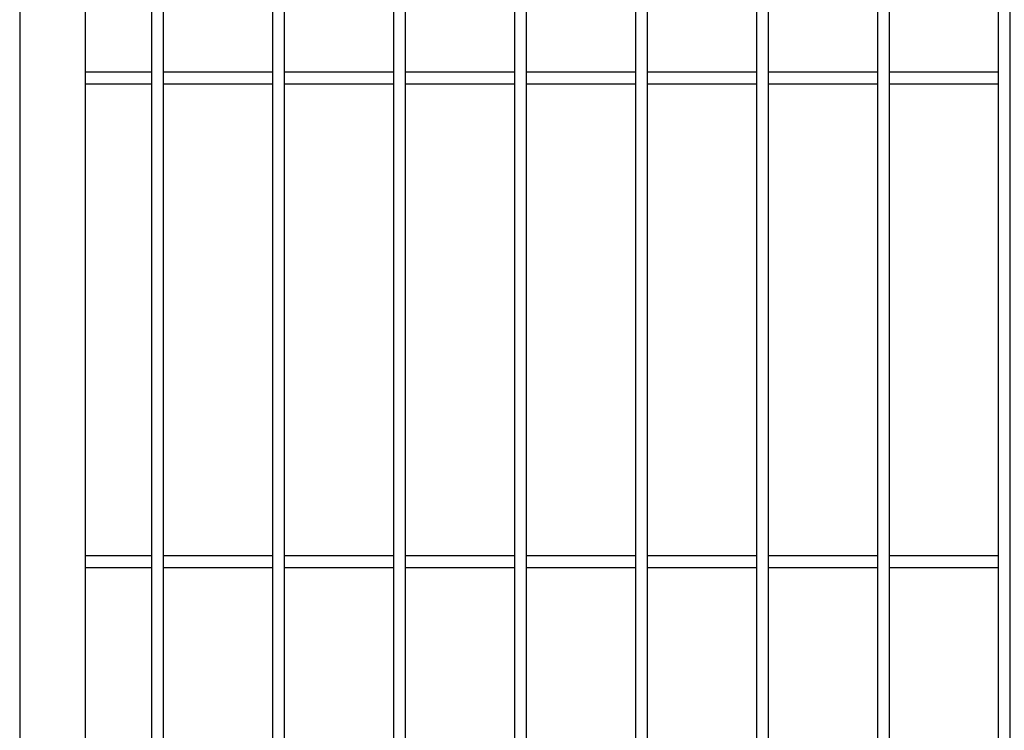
# Model space of a CAD drawing. Header units: inches. Extents: x 43593 to 117387, y -66787 to -26237.
# Tile 276 of 340: x 51008 to 51089, y -27719 to -27660. Entities that reach past the tile are written whole.
import ezdxf

# ---------------------------------------------------------------- set-up
doc = ezdxf.new("R2010")
doc.units = ezdxf.units.IN
doc.header["$MEASUREMENT"] = 0
doc.layers.add('AW OGRODZENIA', color=253, linetype='Continuous')

msp = doc.modelspace()

# ---------------------------------------------------------------- linework, layer by layer
at = {"layer": 'AW OGRODZENIA'}
for p, q in [((51013.276, -27664.469), (51018.784, -27664.469)), ((51013.276, -27664.469), (51018.784, -27664.469)), ((51013.276, -27664.469), (51018.784, -27664.469)), ((51013.276, -27664.469), (51018.784, -27664.469)), ((51013.276, -27664.469), (51018.784, -27664.469)), ((51013.276, -27664.469), (51018.784, -27664.469)), ((51013.276, -27664.469), (51018.784, -27664.469)), ((51013.276, -27664.469), (51018.784, -27664.469)), ((51013.276, -27664.469), (51018.784, -27664.469)), ((51013.276, -27664.469), (51018.784, -27664.469)), ((51013.276, -27664.469), (51018.784, -27664.469)), ((51013.276, -27664.469), (51018.784, -27664.469)), ((51013.276, -27664.469), (51018.784, -27664.469)), ((51013.276, -27664.469), (51018.784, -27664.469)), ((51013.276, -27664.469), (51018.784, -27664.469)), ((51013.276, -27664.469), (51018.784, -27664.469)), ((51013.276, -27664.469), (51018.784, -27664.469)), ((51013.276, -27664.469), (51018.784, -27664.469)), ((51013.276, -27664.469), (51018.784, -27664.469)), ((51013.276, -27664.469), (51018.784, -27664.469)), ((51013.276, -27664.469), (51018.784, -27664.469)), ((51013.276, -27664.469), (51018.784, -27664.469)), ((51013.276, -27664.469), (51018.784, -27664.469)), ((51013.276, -27664.469), (51018.784, -27664.469)), ((51013.276, -27664.469), (51018.784, -27664.469)), ((51019.776, -27664.469), (51028.784, -27664.469)), ((51019.776, -27664.469), (51028.784, -27664.469)), ((51019.776, -27664.469), (51028.784, -27664.469)), ((51019.776, -27664.469), (51028.784, -27664.469)), ((51019.776, -27664.469), (51028.784, -27664.469)), ((51019.776, -27664.469), (51028.784, -27664.469)), ((51019.776, -27664.469), (51028.784, -27664.469)), ((51019.776, -27664.469), (51028.784, -27664.469)), ((51019.776, -27664.469), (51028.784, -27664.469)), ((51019.776, -27664.469), (51028.784, -27664.469)), ((51019.776, -27664.469), (51028.784, -27664.469)), ((51019.776, -27664.469), (51028.784, -27664.469)), ((51019.776, -27664.469), (51028.784, -27664.469)), ((51019.776, -27664.469), (51028.784, -27664.469)), ((51019.776, -27664.469), (51028.784, -27664.469)), ((51019.776, -27664.469), (51028.784, -27664.469)), ((51019.776, -27664.469), (51028.784, -27664.469)), ((51019.776, -27664.469), (51028.784, -27664.469)), ((51019.776, -27664.469), (51028.784, -27664.469)), ((51019.776, -27664.469), (51028.784, -27664.469)), ((51019.776, -27664.469), (51028.784, -27664.469)), ((51019.776, -27664.469), (51028.784, -27664.469)), ((51019.776, -27664.469), (51028.784, -27664.469)), ((51019.776, -27664.469), (51028.784, -27664.469)), ((51019.776, -27664.469), (51028.784, -27664.469)), ((51029.776, -27664.469), (51038.784, -27664.469)), ((51029.776, -27664.469), (51038.784, -27664.469)), ((51029.776, -27664.469), (51038.784, -27664.469)), ((51029.776, -27664.469), (51038.784, -27664.469)), ((51029.776, -27664.469), (51038.784, -27664.469)), ((51029.776, -27664.469), (51038.784, -27664.469)), ((51029.776, -27664.469), (51038.784, -27664.469)), ((51029.776, -27664.469), (51038.784, -27664.469)), ((51029.776, -27664.469), (51038.784, -27664.469)), ((51029.776, -27664.469), (51038.784, -27664.469)), ((51029.776, -27664.469), (51038.784, -27664.469)), ((51029.776, -27664.469), (51038.784, -27664.469)), ((51029.776, -27664.469), (51038.784, -27664.469)), ((51029.776, -27664.469), (51038.784, -27664.469)), ((51029.776, -27664.469), (51038.784, -27664.469)), ((51029.776, -27664.469), (51038.784, -27664.469)), ((51029.776, -27664.469), (51038.784, -27664.469)), ((51029.776, -27664.469), (51038.784, -27664.469)), ((51029.776, -27664.469), (51038.784, -27664.469)), ((51029.776, -27664.469), (51038.784, -27664.469)), ((51029.776, -27664.469), (51038.784, -27664.469)), ((51029.776, -27664.469), (51038.784, -27664.469)), ((51029.776, -27664.469), (51038.784, -27664.469)), ((51029.776, -27664.469), (51038.784, -27664.469)), ((51029.776, -27664.469), (51038.784, -27664.469)), ((51039.776, -27664.469), (51048.784, -27664.469)), ((51039.776, -27664.469), (51048.784, -27664.469)), ((51039.776, -27664.469), (51048.784, -27664.469)), ((51039.776, -27664.469), (51048.784, -27664.469)), ((51039.776, -27664.469), (51048.784, -27664.469)), ((51039.776, -27664.469), (51048.784, -27664.469)), ((51039.776, -27664.469), (51048.784, -27664.469)), ((51039.776, -27664.469), (51048.784, -27664.469)), ((51039.776, -27664.469), (51048.784, -27664.469)), ((51039.776, -27664.469), (51048.784, -27664.469)), ((51039.776, -27664.469), (51048.784, -27664.469)), ((51039.776, -27664.469), (51048.784, -27664.469)), ((51039.776, -27664.469), (51048.784, -27664.469)), ((51039.776, -27664.469), (51048.784, -27664.469)), ((51039.776, -27664.469), (51048.784, -27664.469)), ((51039.776, -27664.469), (51048.784, -27664.469)), ((51039.776, -27664.469), (51048.784, -27664.469)), ((51039.776, -27664.469), (51048.784, -27664.469)), ((51039.776, -27664.469), (51048.784, -27664.469)), ((51039.776, -27664.469), (51048.784, -27664.469)), ((51039.776, -27664.469), (51048.784, -27664.469)), ((51039.776, -27664.469), (51048.784, -27664.469)), ((51039.776, -27664.469), (51048.784, -27664.469)), ((51039.776, -27664.469), (51048.784, -27664.469)), ((51039.776, -27664.469), (51048.784, -27664.469)), ((51049.776, -27664.469), (51058.784, -27664.469)), ((51049.776, -27664.469), (51058.784, -27664.469)), ((51049.776, -27664.469), (51058.784, -27664.469)), ((51049.776, -27664.469), (51058.784, -27664.469)), ((51049.776, -27664.469), (51058.784, -27664.469)), ((51049.776, -27664.469), (51058.784, -27664.469)), ((51049.776, -27664.469), (51058.784, -27664.469)), ((51049.776, -27664.469), (51058.784, -27664.469)), ((51049.776, -27664.469), (51058.784, -27664.469)), ((51049.776, -27664.469), (51058.784, -27664.469)), ((51049.776, -27664.469), (51058.784, -27664.469)), ((51049.776, -27664.469), (51058.784, -27664.469)), ((51049.776, -27664.469), (51058.784, -27664.469)), ((51049.776, -27664.469), (51058.784, -27664.469)), ((51049.776, -27664.469), (51058.784, -27664.469)), ((51049.776, -27664.469), (51058.784, -27664.469)), ((51049.776, -27664.469), (51058.784, -27664.469)), ((51049.776, -27664.469), (51058.784, -27664.469)), ((51049.776, -27664.469), (51058.784, -27664.469)), ((51049.776, -27664.469), (51058.784, -27664.469)), ((51049.776, -27664.469), (51058.784, -27664.469)), ((51049.776, -27664.469), (51058.784, -27664.469)), ((51049.776, -27664.469), (51058.784, -27664.469)), ((51049.776, -27664.469), (51058.784, -27664.469)), ((51049.776, -27664.469), (51058.784, -27664.469)), ((51059.776, -27664.469), (51068.784, -27664.469)), ((51059.776, -27664.469), (51068.784, -27664.469)), ((51059.776, -27664.469), (51068.784, -27664.469)), ((51059.776, -27664.469), (51068.784, -27664.469)), ((51059.776, -27664.469), (51068.784, -27664.469)), ((51059.776, -27664.469), (51068.784, -27664.469)), ((51059.776, -27664.469), (51068.784, -27664.469)), ((51059.776, -27664.469), (51068.784, -27664.469)), ((51059.776, -27664.469), (51068.784, -27664.469)), ((51059.776, -27664.469), (51068.784, -27664.469)), ((51059.776, -27664.469), (51068.784, -27664.469)), ((51059.776, -27664.469), (51068.784, -27664.469)), ((51059.776, -27664.469), (51068.784, -27664.469)), ((51059.776, -27664.469), (51068.784, -27664.469)), ((51059.776, -27664.469), (51068.784, -27664.469)), ((51059.776, -27664.469), (51068.784, -27664.469)), ((51059.776, -27664.469), (51068.784, -27664.469)), ((51059.776, -27664.469), (51068.784, -27664.469)), ((51059.776, -27664.469), (51068.784, -27664.469)), ((51059.776, -27664.469), (51068.784, -27664.469)), ((51059.776, -27664.469), (51068.784, -27664.469)), ((51059.776, -27664.469), (51068.784, -27664.469)), ((51059.776, -27664.469), (51068.784, -27664.469)), ((51059.776, -27664.469), (51068.784, -27664.469)), ((51059.776, -27664.469), (51068.784, -27664.469)), ((51069.776, -27664.469), (51078.784, -27664.469)), ((51069.776, -27664.469), (51078.784, -27664.469)), ((51069.776, -27664.469), (51078.784, -27664.469)), ((51069.776, -27664.469), (51078.784, -27664.469)), ((51069.776, -27664.469), (51078.784, -27664.469)), ((51069.776, -27664.469), (51078.784, -27664.469)), ((51069.776, -27664.469), (51078.784, -27664.469)), ((51069.776, -27664.469), (51078.784, -27664.469)), ((51069.776, -27664.469), (51078.784, -27664.469)), ((51069.776, -27664.469), (51078.784, -27664.469)), ((51069.776, -27664.469), (51078.784, -27664.469)), ((51069.776, -27664.469), (51078.784, -27664.469)), ((51069.776, -27664.469), (51078.784, -27664.469)), ((51069.776, -27664.469), (51078.784, -27664.469)), ((51069.776, -27664.469), (51078.784, -27664.469)), ((51069.776, -27664.469), (51078.784, -27664.469)), ((51069.776, -27664.469), (51078.784, -27664.469)), ((51069.776, -27664.469), (51078.784, -27664.469)), ((51069.776, -27664.469), (51078.784, -27664.469)), ((51069.776, -27664.469), (51078.784, -27664.469)), ((51069.776, -27664.469), (51078.784, -27664.469)), ((51069.776, -27664.469), (51078.784, -27664.469)), ((51069.776, -27664.469), (51078.784, -27664.469)), ((51069.776, -27664.469), (51078.784, -27664.469)), ((51069.776, -27664.469), (51078.784, -27664.469)), ((51079.776, -27664.469), (51088.784, -27664.469)), ((51079.776, -27664.469), (51088.784, -27664.469)), ((51079.776, -27664.469), (51088.784, -27664.469)), ((51079.776, -27664.469), (51088.784, -27664.469)), ((51079.776, -27664.469), (51088.784, -27664.469)), ((51079.776, -27664.469), (51088.784, -27664.469)), ((51079.776, -27664.469), (51088.784, -27664.469)), ((51079.776, -27664.469), (51088.784, -27664.469)), ((51079.776, -27664.469), (51088.784, -27664.469)), ((51079.776, -27664.469), (51088.784, -27664.469)), ((51079.776, -27664.469), (51088.784, -27664.469)), ((51079.776, -27664.469), (51088.784, -27664.469)), ((51079.776, -27664.469), (51088.784, -27664.469)), ((51079.776, -27664.469), (51088.784, -27664.469)), ((51079.776, -27664.469), (51088.784, -27664.469)), ((51079.776, -27664.469), (51088.784, -27664.469)), ((51079.776, -27664.469), (51088.784, -27664.469)), ((51079.776, -27664.469), (51088.784, -27664.469)), ((51079.776, -27664.469), (51088.784, -27664.469)), ((51079.776, -27664.469), (51088.784, -27664.469)), ((51079.776, -27664.469), (51088.784, -27664.469)), ((51079.776, -27664.469), (51088.784, -27664.469)), ((51079.776, -27664.469), (51088.784, -27664.469)), ((51079.776, -27664.469), (51088.784, -27664.469)), ((51079.776, -27664.469), (51088.784, -27664.469)), ((51013.276, -27665.469), (51018.784, -27665.469)), ((51013.276, -27665.469), (51018.784, -27665.469)), ((51013.276, -27665.469), (51018.784, -27665.469)), ((51013.276, -27665.469), (51018.784, -27665.469)), ((51013.276, -27665.469), (51018.784, -27665.469)), ((51019.776, -27665.469), (51028.784, -27665.469)), ((51019.776, -27665.469), (51028.784, -27665.469)), ((51019.776, -27665.469), (51028.784, -27665.469)), ((51019.776, -27665.469), (51028.784, -27665.469)), ((51019.776, -27665.469), (51028.784, -27665.469)), ((51019.776, -27665.469), (51028.784, -27665.469)), ((51019.776, -27665.469), (51028.784, -27665.469)), ((51019.776, -27665.469), (51028.784, -27665.469)), ((51019.776, -27665.469), (51028.784, -27665.469)), ((51019.776, -27665.469), (51028.784, -27665.469)), ((51019.776, -27665.469), (51028.784, -27665.469)), ((51019.776, -27665.469), (51028.784, -27665.469)), ((51019.776, -27665.469), (51028.784, -27665.469)), ((51019.776, -27665.469), (51028.784, -27665.469)), ((51019.776, -27665.469), (51028.784, -27665.469)), ((51019.776, -27665.469), (51028.784, -27665.469)), ((51019.776, -27665.469), (51028.784, -27665.469)), ((51019.776, -27665.469), (51028.784, -27665.469)), ((51019.776, -27665.469), (51028.784, -27665.469)), ((51019.776, -27665.469), (51028.784, -27665.469)), ((51019.776, -27665.469), (51028.784, -27665.469)), ((51019.776, -27665.469), (51028.784, -27665.469)), ((51019.776, -27665.469), (51028.784, -27665.469)), ((51019.776, -27665.469), (51028.784, -27665.469)), ((51019.776, -27665.469), (51028.784, -27665.469)), ((51029.776, -27665.469), (51038.784, -27665.469)), ((51029.776, -27665.469), (51038.784, -27665.469)), ((51029.776, -27665.469), (51038.784, -27665.469)), ((51029.776, -27665.469), (51038.784, -27665.469)), ((51029.776, -27665.469), (51038.784, -27665.469)), ((51029.776, -27665.469), (51038.784, -27665.469)), ((51029.776, -27665.469), (51038.784, -27665.469)), ((51029.776, -27665.469), (51038.784, -27665.469)), ((51029.776, -27665.469), (51038.784, -27665.469)), ((51029.776, -27665.469), (51038.784, -27665.469)), ((51029.776, -27665.469), (51038.784, -27665.469)), ((51029.776, -27665.469), (51038.784, -27665.469)), ((51029.776, -27665.469), (51038.784, -27665.469)), ((51029.776, -27665.469), (51038.784, -27665.469)), ((51029.776, -27665.469), (51038.784, -27665.469)), ((51029.776, -27665.469), (51038.784, -27665.469)), ((51029.776, -27665.469), (51038.784, -27665.469)), ((51029.776, -27665.469), (51038.784, -27665.469)), ((51029.776, -27665.469), (51038.784, -27665.469)), ((51029.776, -27665.469), (51038.784, -27665.469)), ((51029.776, -27665.469), (51038.784, -27665.469)), ((51029.776, -27665.469), (51038.784, -27665.469)), ((51029.776, -27665.469), (51038.784, -27665.469)), ((51029.776, -27665.469), (51038.784, -27665.469)), ((51029.776, -27665.469), (51038.784, -27665.469)), ((51039.776, -27665.469), (51048.784, -27665.469)), ((51039.776, -27665.469), (51048.784, -27665.469)), ((51039.776, -27665.469), (51048.784, -27665.469)), ((51039.776, -27665.469), (51048.784, -27665.469)), ((51039.776, -27665.469), (51048.784, -27665.469)), ((51039.776, -27665.469), (51048.784, -27665.469)), ((51039.776, -27665.469), (51048.784, -27665.469)), ((51039.776, -27665.469), (51048.784, -27665.469)), ((51039.776, -27665.469), (51048.784, -27665.469)), ((51039.776, -27665.469), (51048.784, -27665.469)), ((51039.776, -27665.469), (51048.784, -27665.469)), ((51039.776, -27665.469), (51048.784, -27665.469)), ((51039.776, -27665.469), (51048.784, -27665.469)), ((51039.776, -27665.469), (51048.784, -27665.469)), ((51039.776, -27665.469), (51048.784, -27665.469)), ((51039.776, -27665.469), (51048.784, -27665.469)), ((51039.776, -27665.469), (51048.784, -27665.469)), ((51039.776, -27665.469), (51048.784, -27665.469)), ((51039.776, -27665.469), (51048.784, -27665.469)), ((51039.776, -27665.469), (51048.784, -27665.469)), ((51039.776, -27665.469), (51048.784, -27665.469)), ((51039.776, -27665.469), (51048.784, -27665.469)), ((51039.776, -27665.469), (51048.784, -27665.469)), ((51039.776, -27665.469), (51048.784, -27665.469)), ((51039.776, -27665.469), (51048.784, -27665.469)), ((51049.776, -27665.469), (51058.784, -27665.469)), ((51049.776, -27665.469), (51058.784, -27665.469)), ((51049.776, -27665.469), (51058.784, -27665.469)), ((51049.776, -27665.469), (51058.784, -27665.469)), ((51049.776, -27665.469), (51058.784, -27665.469)), ((51049.776, -27665.469), (51058.784, -27665.469)), ((51049.776, -27665.469), (51058.784, -27665.469)), ((51049.776, -27665.469), (51058.784, -27665.469)), ((51049.776, -27665.469), (51058.784, -27665.469)), ((51049.776, -27665.469), (51058.784, -27665.469)), ((51049.776, -27665.469), (51058.784, -27665.469)), ((51049.776, -27665.469), (51058.784, -27665.469)), ((51049.776, -27665.469), (51058.784, -27665.469)), ((51049.776, -27665.469), (51058.784, -27665.469)), ((51049.776, -27665.469), (51058.784, -27665.469)), ((51049.776, -27665.469), (51058.784, -27665.469)), ((51049.776, -27665.469), (51058.784, -27665.469)), ((51049.776, -27665.469), (51058.784, -27665.469)), ((51049.776, -27665.469), (51058.784, -27665.469)), ((51049.776, -27665.469), (51058.784, -27665.469)), ((51049.776, -27665.469), (51058.784, -27665.469)), ((51049.776, -27665.469), (51058.784, -27665.469)), ((51049.776, -27665.469), (51058.784, -27665.469)), ((51049.776, -27665.469), (51058.784, -27665.469)), ((51049.776, -27665.469), (51058.784, -27665.469)), ((51059.776, -27665.469), (51068.784, -27665.469)), ((51059.776, -27665.469), (51068.784, -27665.469)), ((51059.776, -27665.469), (51068.784, -27665.469)), ((51059.776, -27665.469), (51068.784, -27665.469)), ((51059.776, -27665.469), (51068.784, -27665.469)), ((51059.776, -27665.469), (51068.784, -27665.469)), ((51059.776, -27665.469), (51068.784, -27665.469)), ((51059.776, -27665.469), (51068.784, -27665.469)), ((51059.776, -27665.469), (51068.784, -27665.469)), ((51059.776, -27665.469), (51068.784, -27665.469)), ((51059.776, -27665.469), (51068.784, -27665.469)), ((51059.776, -27665.469), (51068.784, -27665.469)), ((51059.776, -27665.469), (51068.784, -27665.469)), ((51059.776, -27665.469), (51068.784, -27665.469)), ((51059.776, -27665.469), (51068.784, -27665.469)), ((51059.776, -27665.469), (51068.784, -27665.469)), ((51059.776, -27665.469), (51068.784, -27665.469)), ((51059.776, -27665.469), (51068.784, -27665.469)), ((51059.776, -27665.469), (51068.784, -27665.469)), ((51059.776, -27665.469), (51068.784, -27665.469)), ((51059.776, -27665.469), (51068.784, -27665.469)), ((51059.776, -27665.469), (51068.784, -27665.469)), ((51059.776, -27665.469), (51068.784, -27665.469)), ((51059.776, -27665.469), (51068.784, -27665.469)), ((51059.776, -27665.469), (51068.784, -27665.469)), ((51069.776, -27665.469), (51078.784, -27665.469)), ((51069.776, -27665.469), (51078.784, -27665.469)), ((51069.776, -27665.469), (51078.784, -27665.469)), ((51069.776, -27665.469), (51078.784, -27665.469)), ((51069.776, -27665.469), (51078.784, -27665.469)), ((51069.776, -27665.469), (51078.784, -27665.469)), ((51069.776, -27665.469), (51078.784, -27665.469)), ((51069.776, -27665.469), (51078.784, -27665.469)), ((51069.776, -27665.469), (51078.784, -27665.469)), ((51069.776, -27665.469), (51078.784, -27665.469)), ((51069.776, -27665.469), (51078.784, -27665.469)), ((51069.776, -27665.469), (51078.784, -27665.469)), ((51069.776, -27665.469), (51078.784, -27665.469)), ((51069.776, -27665.469), (51078.784, -27665.469)), ((51069.776, -27665.469), (51078.784, -27665.469)), ((51069.776, -27665.469), (51078.784, -27665.469)), ((51069.776, -27665.469), (51078.784, -27665.469)), ((51069.776, -27665.469), (51078.784, -27665.469)), ((51069.776, -27665.469), (51078.784, -27665.469)), ((51069.776, -27665.469), (51078.784, -27665.469)), ((51069.776, -27665.469), (51078.784, -27665.469)), ((51069.776, -27665.469), (51078.784, -27665.469)), ((51069.776, -27665.469), (51078.784, -27665.469)), ((51069.776, -27665.469), (51078.784, -27665.469)), ((51069.776, -27665.469), (51078.784, -27665.469)), ((51079.776, -27665.469), (51088.784, -27665.469)), ((51079.776, -27665.469), (51088.784, -27665.469)), ((51079.776, -27665.469), (51088.784, -27665.469)), ((51079.776, -27665.469), (51088.784, -27665.469)), ((51079.776, -27665.469), (51088.784, -27665.469)), ((51079.776, -27665.469), (51088.784, -27665.469)), ((51079.776, -27665.469), (51088.784, -27665.469)), ((51079.776, -27665.469), (51088.784, -27665.469)), ((51079.776, -27665.469), (51088.784, -27665.469)), ((51079.776, -27665.469), (51088.784, -27665.469)), ((51079.776, -27665.469), (51088.784, -27665.469)), ((51079.776, -27665.469), (51088.784, -27665.469)), ((51079.776, -27665.469), (51088.784, -27665.469)), ((51079.776, -27665.469), (51088.784, -27665.469)), ((51079.776, -27665.469), (51088.784, -27665.469)), ((51079.776, -27665.469), (51088.784, -27665.469)), ((51079.776, -27665.469), (51088.784, -27665.469)), ((51079.776, -27665.469), (51088.784, -27665.469)), ((51079.776, -27665.469), (51088.784, -27665.469)), ((51079.776, -27665.469), (51088.784, -27665.469)), ((51079.776, -27665.469), (51088.784, -27665.469)), ((51079.776, -27665.469), (51088.784, -27665.469)), ((51079.776, -27665.469), (51088.784, -27665.469)), ((51079.776, -27665.469), (51088.784, -27665.469)), ((51079.776, -27665.469), (51088.784, -27665.469)), ((51013.276, -27704.469), (51018.784, -27704.469)), ((51013.276, -27704.469), (51018.784, -27704.469)), ((51013.276, -27704.469), (51018.784, -27704.469)), ((51013.276, -27704.469), (51018.784, -27704.469)), ((51013.276, -27704.469), (51018.784, -27704.469)), ((51013.276, -27704.469), (51018.784, -27704.469)), ((51013.276, -27704.469), (51018.784, -27704.469)), ((51013.276, -27704.469), (51018.784, -27704.469)), ((51013.276, -27704.469), (51018.784, -27704.469)), ((51013.276, -27704.469), (51018.784, -27704.469)), ((51013.276, -27704.469), (51018.784, -27704.469)), ((51013.276, -27704.469), (51018.784, -27704.469)), ((51013.276, -27704.469), (51018.784, -27704.469)), ((51013.276, -27704.469), (51018.784, -27704.469)), ((51013.276, -27704.469), (51018.784, -27704.469)), ((51013.276, -27704.469), (51018.784, -27704.469)), ((51013.276, -27704.469), (51018.784, -27704.469)), ((51013.276, -27704.469), (51018.784, -27704.469)), ((51013.276, -27704.469), (51018.784, -27704.469)), ((51013.276, -27704.469), (51018.784, -27704.469)), ((51013.276, -27704.469), (51018.784, -27704.469)), ((51013.276, -27704.469), (51018.784, -27704.469)), ((51013.276, -27704.469), (51018.784, -27704.469)), ((51013.276, -27704.469), (51018.784, -27704.469)), ((51013.276, -27704.469), (51018.784, -27704.469)), ((51019.776, -27704.469), (51028.784, -27704.469)), ((51019.776, -27704.469), (51028.784, -27704.469)), ((51019.776, -27704.469), (51028.784, -27704.469)), ((51019.776, -27704.469), (51028.784, -27704.469)), ((51019.776, -27704.469), (51028.784, -27704.469)), ((51019.776, -27704.469), (51028.784, -27704.469)), ((51019.776, -27704.469), (51028.784, -27704.469)), ((51019.776, -27704.469), (51028.784, -27704.469)), ((51019.776, -27704.469), (51028.784, -27704.469)), ((51019.776, -27704.469), (51028.784, -27704.469)), ((51019.776, -27704.469), (51028.784, -27704.469)), ((51019.776, -27704.469), (51028.784, -27704.469)), ((51019.776, -27704.469), (51028.784, -27704.469)), ((51019.776, -27704.469), (51028.784, -27704.469)), ((51019.776, -27704.469), (51028.784, -27704.469)), ((51019.776, -27704.469), (51028.784, -27704.469)), ((51019.776, -27704.469), (51028.784, -27704.469)), ((51019.776, -27704.469), (51028.784, -27704.469)), ((51019.776, -27704.469), (51028.784, -27704.469)), ((51019.776, -27704.469), (51028.784, -27704.469)), ((51019.776, -27704.469), (51028.784, -27704.469)), ((51019.776, -27704.469), (51028.784, -27704.469)), ((51019.776, -27704.469), (51028.784, -27704.469)), ((51019.776, -27704.469), (51028.784, -27704.469)), ((51019.776, -27704.469), (51028.784, -27704.469)), ((51029.776, -27704.469), (51038.784, -27704.469)), ((51029.776, -27704.469), (51038.784, -27704.469)), ((51029.776, -27704.469), (51038.784, -27704.469)), ((51029.776, -27704.469), (51038.784, -27704.469)), ((51029.776, -27704.469), (51038.784, -27704.469)), ((51029.776, -27704.469), (51038.784, -27704.469)), ((51029.776, -27704.469), (51038.784, -27704.469)), ((51029.776, -27704.469), (51038.784, -27704.469)), ((51029.776, -27704.469), (51038.784, -27704.469)), ((51029.776, -27704.469), (51038.784, -27704.469)), ((51029.776, -27704.469), (51038.784, -27704.469)), ((51029.776, -27704.469), (51038.784, -27704.469)), ((51029.776, -27704.469), (51038.784, -27704.469)), ((51029.776, -27704.469), (51038.784, -27704.469)), ((51029.776, -27704.469), (51038.784, -27704.469)), ((51029.776, -27704.469), (51038.784, -27704.469)), ((51029.776, -27704.469), (51038.784, -27704.469)), ((51029.776, -27704.469), (51038.784, -27704.469)), ((51029.776, -27704.469), (51038.784, -27704.469)), ((51029.776, -27704.469), (51038.784, -27704.469)), ((51029.776, -27704.469), (51038.784, -27704.469)), ((51029.776, -27704.469), (51038.784, -27704.469)), ((51029.776, -27704.469), (51038.784, -27704.469)), ((51029.776, -27704.469), (51038.784, -27704.469)), ((51029.776, -27704.469), (51038.784, -27704.469)), ((51039.776, -27704.469), (51048.784, -27704.469)), ((51039.776, -27704.469), (51048.784, -27704.469)), ((51039.776, -27704.469), (51048.784, -27704.469)), ((51039.776, -27704.469), (51048.784, -27704.469)), ((51039.776, -27704.469), (51048.784, -27704.469)), ((51039.776, -27704.469), (51048.784, -27704.469)), ((51039.776, -27704.469), (51048.784, -27704.469)), ((51039.776, -27704.469), (51048.784, -27704.469)), ((51039.776, -27704.469), (51048.784, -27704.469)), ((51039.776, -27704.469), (51048.784, -27704.469)), ((51039.776, -27704.469), (51048.784, -27704.469)), ((51039.776, -27704.469), (51048.784, -27704.469)), ((51039.776, -27704.469), (51048.784, -27704.469)), ((51039.776, -27704.469), (51048.784, -27704.469)), ((51039.776, -27704.469), (51048.784, -27704.469)), ((51039.776, -27704.469), (51048.784, -27704.469)), ((51039.776, -27704.469), (51048.784, -27704.469)), ((51039.776, -27704.469), (51048.784, -27704.469)), ((51039.776, -27704.469), (51048.784, -27704.469)), ((51039.776, -27704.469), (51048.784, -27704.469)), ((51039.776, -27704.469), (51048.784, -27704.469)), ((51039.776, -27704.469), (51048.784, -27704.469)), ((51039.776, -27704.469), (51048.784, -27704.469)), ((51039.776, -27704.469), (51048.784, -27704.469)), ((51039.776, -27704.469), (51048.784, -27704.469)), ((51049.776, -27704.469), (51058.784, -27704.469)), ((51049.776, -27704.469), (51058.784, -27704.469)), ((51049.776, -27704.469), (51058.784, -27704.469)), ((51049.776, -27704.469), (51058.784, -27704.469)), ((51049.776, -27704.469), (51058.784, -27704.469)), ((51049.776, -27704.469), (51058.784, -27704.469)), ((51049.776, -27704.469), (51058.784, -27704.469)), ((51049.776, -27704.469), (51058.784, -27704.469)), ((51049.776, -27704.469), (51058.784, -27704.469)), ((51049.776, -27704.469), (51058.784, -27704.469)), ((51049.776, -27704.469), (51058.784, -27704.469)), ((51049.776, -27704.469), (51058.784, -27704.469)), ((51049.776, -27704.469), (51058.784, -27704.469)), ((51049.776, -27704.469), (51058.784, -27704.469)), ((51049.776, -27704.469), (51058.784, -27704.469)), ((51049.776, -27704.469), (51058.784, -27704.469)), ((51049.776, -27704.469), (51058.784, -27704.469)), ((51049.776, -27704.469), (51058.784, -27704.469)), ((51049.776, -27704.469), (51058.784, -27704.469)), ((51049.776, -27704.469), (51058.784, -27704.469)), ((51049.776, -27704.469), (51058.784, -27704.469)), ((51049.776, -27704.469), (51058.784, -27704.469)), ((51049.776, -27704.469), (51058.784, -27704.469)), ((51049.776, -27704.469), (51058.784, -27704.469)), ((51049.776, -27704.469), (51058.784, -27704.469)), ((51059.776, -27704.469), (51068.784, -27704.469)), ((51059.776, -27704.469), (51068.784, -27704.469)), ((51059.776, -27704.469), (51068.784, -27704.469)), ((51059.776, -27704.469), (51068.784, -27704.469)), ((51059.776, -27704.469), (51068.784, -27704.469)), ((51059.776, -27704.469), (51068.784, -27704.469)), ((51059.776, -27704.469), (51068.784, -27704.469)), ((51059.776, -27704.469), (51068.784, -27704.469)), ((51059.776, -27704.469), (51068.784, -27704.469)), ((51059.776, -27704.469), (51068.784, -27704.469)), ((51059.776, -27704.469), (51068.784, -27704.469)), ((51059.776, -27704.469), (51068.784, -27704.469)), ((51059.776, -27704.469), (51068.784, -27704.469)), ((51059.776, -27704.469), (51068.784, -27704.469)), ((51059.776, -27704.469), (51068.784, -27704.469)), ((51059.776, -27704.469), (51068.784, -27704.469)), ((51059.776, -27704.469), (51068.784, -27704.469)), ((51059.776, -27704.469), (51068.784, -27704.469)), ((51059.776, -27704.469), (51068.784, -27704.469)), ((51059.776, -27704.469), (51068.784, -27704.469)), ((51059.776, -27704.469), (51068.784, -27704.469)), ((51059.776, -27704.469), (51068.784, -27704.469)), ((51059.776, -27704.469), (51068.784, -27704.469)), ((51059.776, -27704.469), (51068.784, -27704.469)), ((51059.776, -27704.469), (51068.784, -27704.469)), ((51069.776, -27704.469), (51078.784, -27704.469)), ((51069.776, -27704.469), (51078.784, -27704.469)), ((51069.776, -27704.469), (51078.784, -27704.469)), ((51069.776, -27704.469), (51078.784, -27704.469)), ((51069.776, -27704.469), (51078.784, -27704.469)), ((51069.776, -27704.469), (51078.784, -27704.469)), ((51069.776, -27704.469), (51078.784, -27704.469)), ((51069.776, -27704.469), (51078.784, -27704.469)), ((51069.776, -27704.469), (51078.784, -27704.469)), ((51069.776, -27704.469), (51078.784, -27704.469)), ((51069.776, -27704.469), (51078.784, -27704.469)), ((51069.776, -27704.469), (51078.784, -27704.469)), ((51069.776, -27704.469), (51078.784, -27704.469)), ((51069.776, -27704.469), (51078.784, -27704.469)), ((51069.776, -27704.469), (51078.784, -27704.469)), ((51069.776, -27704.469), (51078.784, -27704.469)), ((51069.776, -27704.469), (51078.784, -27704.469)), ((51069.776, -27704.469), (51078.784, -27704.469)), ((51069.776, -27704.469), (51078.784, -27704.469)), ((51069.776, -27704.469), (51078.784, -27704.469)), ((51069.776, -27704.469), (51078.784, -27704.469)), ((51069.776, -27704.469), (51078.784, -27704.469)), ((51069.776, -27704.469), (51078.784, -27704.469)), ((51069.776, -27704.469), (51078.784, -27704.469)), ((51069.776, -27704.469), (51078.784, -27704.469)), ((51079.776, -27704.469), (51088.784, -27704.469)), ((51079.776, -27704.469), (51088.784, -27704.469)), ((51079.776, -27704.469), (51088.784, -27704.469)), ((51079.776, -27704.469), (51088.784, -27704.469)), ((51079.776, -27704.469), (51088.784, -27704.469)), ((51079.776, -27704.469), (51088.784, -27704.469)), ((51079.776, -27704.469), (51088.784, -27704.469)), ((51079.776, -27704.469), (51088.784, -27704.469)), ((51079.776, -27704.469), (51088.784, -27704.469)), ((51079.776, -27704.469), (51088.784, -27704.469)), ((51079.776, -27704.469), (51088.784, -27704.469)), ((51079.776, -27704.469), (51088.784, -27704.469)), ((51079.776, -27704.469), (51088.784, -27704.469)), ((51079.776, -27704.469), (51088.784, -27704.469)), ((51079.776, -27704.469), (51088.784, -27704.469)), ((51079.776, -27704.469), (51088.784, -27704.469)), ((51079.776, -27704.469), (51088.784, -27704.469)), ((51079.776, -27704.469), (51088.784, -27704.469)), ((51079.776, -27704.469), (51088.784, -27704.469)), ((51079.776, -27704.469), (51088.784, -27704.469)), ((51079.776, -27704.469), (51088.784, -27704.469)), ((51079.776, -27704.469), (51088.784, -27704.469)), ((51079.776, -27704.469), (51088.784, -27704.469)), ((51079.776, -27704.469), (51088.784, -27704.469)), ((51079.776, -27704.469), (51088.784, -27704.469)), ((51013.276, -27705.469), (51018.784, -27705.469)), ((51013.276, -27705.469), (51018.784, -27705.469)), ((51013.276, -27705.469), (51018.784, -27705.469)), ((51013.276, -27705.469), (51018.784, -27705.469)), ((51013.276, -27705.469), (51018.784, -27705.469)), ((51013.276, -27705.469), (51018.784, -27705.469)), ((51013.276, -27705.469), (51018.784, -27705.469)), ((51013.276, -27705.469), (51018.784, -27705.469)), ((51013.276, -27705.469), (51018.784, -27705.469)), ((51013.276, -27705.469), (51018.784, -27705.469)), ((51013.276, -27705.469), (51018.784, -27705.469)), ((51013.276, -27705.469), (51018.784, -27705.469)), ((51013.276, -27705.469), (51018.784, -27705.469)), ((51013.276, -27705.469), (51018.784, -27705.469)), ((51013.276, -27705.469), (51018.784, -27705.469)), ((51013.276, -27705.469), (51018.784, -27705.469)), ((51013.276, -27705.469), (51018.784, -27705.469)), ((51013.276, -27705.469), (51018.784, -27705.469)), ((51013.276, -27705.469), (51018.784, -27705.469)), ((51013.276, -27705.469), (51018.784, -27705.469)), ((51013.276, -27705.469), (51018.784, -27705.469)), ((51013.276, -27705.469), (51018.784, -27705.469)), ((51013.276, -27705.469), (51018.784, -27705.469)), ((51013.276, -27705.469), (51018.784, -27705.469)), ((51013.276, -27705.469), (51018.784, -27705.469)), ((51019.776, -27705.469), (51028.784, -27705.469)), ((51019.776, -27705.469), (51028.784, -27705.469)), ((51019.776, -27705.469), (51028.784, -27705.469)), ((51019.776, -27705.469), (51028.784, -27705.469)), ((51019.776, -27705.469), (51028.784, -27705.469)), ((51019.776, -27705.469), (51028.784, -27705.469)), ((51019.776, -27705.469), (51028.784, -27705.469)), ((51019.776, -27705.469), (51028.784, -27705.469)), ((51019.776, -27705.469), (51028.784, -27705.469)), ((51019.776, -27705.469), (51028.784, -27705.469)), ((51019.776, -27705.469), (51028.784, -27705.469)), ((51019.776, -27705.469), (51028.784, -27705.469)), ((51019.776, -27705.469), (51028.784, -27705.469)), ((51019.776, -27705.469), (51028.784, -27705.469)), ((51019.776, -27705.469), (51028.784, -27705.469)), ((51019.776, -27705.469), (51028.784, -27705.469)), ((51019.776, -27705.469), (51028.784, -27705.469)), ((51019.776, -27705.469), (51028.784, -27705.469)), ((51019.776, -27705.469), (51028.784, -27705.469)), ((51019.776, -27705.469), (51028.784, -27705.469)), ((51019.776, -27705.469), (51028.784, -27705.469)), ((51019.776, -27705.469), (51028.784, -27705.469)), ((51019.776, -27705.469), (51028.784, -27705.469)), ((51019.776, -27705.469), (51028.784, -27705.469)), ((51019.776, -27705.469), (51028.784, -27705.469)), ((51029.776, -27705.469), (51038.784, -27705.469)), ((51029.776, -27705.469), (51038.784, -27705.469)), ((51029.776, -27705.469), (51038.784, -27705.469)), ((51029.776, -27705.469), (51038.784, -27705.469)), ((51029.776, -27705.469), (51038.784, -27705.469)), ((51029.776, -27705.469), (51038.784, -27705.469)), ((51029.776, -27705.469), (51038.784, -27705.469)), ((51029.776, -27705.469), (51038.784, -27705.469)), ((51029.776, -27705.469), (51038.784, -27705.469)), ((51029.776, -27705.469), (51038.784, -27705.469)), ((51029.776, -27705.469), (51038.784, -27705.469)), ((51029.776, -27705.469), (51038.784, -27705.469)), ((51029.776, -27705.469), (51038.784, -27705.469)), ((51029.776, -27705.469), (51038.784, -27705.469)), ((51029.776, -27705.469), (51038.784, -27705.469)), ((51029.776, -27705.469), (51038.784, -27705.469)), ((51029.776, -27705.469), (51038.784, -27705.469)), ((51029.776, -27705.469), (51038.784, -27705.469)), ((51029.776, -27705.469), (51038.784, -27705.469)), ((51029.776, -27705.469), (51038.784, -27705.469)), ((51029.776, -27705.469), (51038.784, -27705.469)), ((51029.776, -27705.469), (51038.784, -27705.469)), ((51029.776, -27705.469), (51038.784, -27705.469)), ((51029.776, -27705.469), (51038.784, -27705.469)), ((51029.776, -27705.469), (51038.784, -27705.469)), ((51039.776, -27705.469), (51048.784, -27705.469)), ((51039.776, -27705.469), (51048.784, -27705.469)), ((51039.776, -27705.469), (51048.784, -27705.469)), ((51039.776, -27705.469), (51048.784, -27705.469)), ((51039.776, -27705.469), (51048.784, -27705.469)), ((51039.776, -27705.469), (51048.784, -27705.469)), ((51039.776, -27705.469), (51048.784, -27705.469)), ((51039.776, -27705.469), (51048.784, -27705.469)), ((51039.776, -27705.469), (51048.784, -27705.469)), ((51039.776, -27705.469), (51048.784, -27705.469)), ((51039.776, -27705.469), (51048.784, -27705.469)), ((51039.776, -27705.469), (51048.784, -27705.469)), ((51039.776, -27705.469), (51048.784, -27705.469)), ((51039.776, -27705.469), (51048.784, -27705.469)), ((51039.776, -27705.469), (51048.784, -27705.469)), ((51039.776, -27705.469), (51048.784, -27705.469)), ((51039.776, -27705.469), (51048.784, -27705.469)), ((51039.776, -27705.469), (51048.784, -27705.469)), ((51039.776, -27705.469), (51048.784, -27705.469)), ((51039.776, -27705.469), (51048.784, -27705.469)), ((51039.776, -27705.469), (51048.784, -27705.469)), ((51039.776, -27705.469), (51048.784, -27705.469)), ((51039.776, -27705.469), (51048.784, -27705.469)), ((51039.776, -27705.469), (51048.784, -27705.469)), ((51039.776, -27705.469), (51048.784, -27705.469)), ((51049.776, -27705.469), (51058.784, -27705.469)), ((51049.776, -27705.469), (51058.784, -27705.469)), ((51049.776, -27705.469), (51058.784, -27705.469)), ((51049.776, -27705.469), (51058.784, -27705.469)), ((51049.776, -27705.469), (51058.784, -27705.469)), ((51049.776, -27705.469), (51058.784, -27705.469)), ((51049.776, -27705.469), (51058.784, -27705.469)), ((51049.776, -27705.469), (51058.784, -27705.469)), ((51049.776, -27705.469), (51058.784, -27705.469)), ((51049.776, -27705.469), (51058.784, -27705.469)), ((51049.776, -27705.469), (51058.784, -27705.469)), ((51049.776, -27705.469), (51058.784, -27705.469)), ((51049.776, -27705.469), (51058.784, -27705.469)), ((51049.776, -27705.469), (51058.784, -27705.469)), ((51049.776, -27705.469), (51058.784, -27705.469)), ((51049.776, -27705.469), (51058.784, -27705.469)), ((51049.776, -27705.469), (51058.784, -27705.469)), ((51049.776, -27705.469), (51058.784, -27705.469)), ((51049.776, -27705.469), (51058.784, -27705.469)), ((51049.776, -27705.469), (51058.784, -27705.469)), ((51049.776, -27705.469), (51058.784, -27705.469)), ((51049.776, -27705.469), (51058.784, -27705.469)), ((51049.776, -27705.469), (51058.784, -27705.469)), ((51049.776, -27705.469), (51058.784, -27705.469)), ((51049.776, -27705.469), (51058.784, -27705.469)), ((51059.776, -27705.469), (51068.784, -27705.469)), ((51059.776, -27705.469), (51068.784, -27705.469)), ((51059.776, -27705.469), (51068.784, -27705.469)), ((51059.776, -27705.469), (51068.784, -27705.469)), ((51059.776, -27705.469), (51068.784, -27705.469)), ((51059.776, -27705.469), (51068.784, -27705.469)), ((51059.776, -27705.469), (51068.784, -27705.469)), ((51059.776, -27705.469), (51068.784, -27705.469)), ((51059.776, -27705.469), (51068.784, -27705.469)), ((51059.776, -27705.469), (51068.784, -27705.469)), ((51059.776, -27705.469), (51068.784, -27705.469)), ((51059.776, -27705.469), (51068.784, -27705.469)), ((51059.776, -27705.469), (51068.784, -27705.469)), ((51059.776, -27705.469), (51068.784, -27705.469)), ((51059.776, -27705.469), (51068.784, -27705.469)), ((51059.776, -27705.469), (51068.784, -27705.469)), ((51059.776, -27705.469), (51068.784, -27705.469)), ((51059.776, -27705.469), (51068.784, -27705.469)), ((51059.776, -27705.469), (51068.784, -27705.469)), ((51059.776, -27705.469), (51068.784, -27705.469)), ((51059.776, -27705.469), (51068.784, -27705.469)), ((51059.776, -27705.469), (51068.784, -27705.469)), ((51059.776, -27705.469), (51068.784, -27705.469)), ((51059.776, -27705.469), (51068.784, -27705.469)), ((51059.776, -27705.469), (51068.784, -27705.469)), ((51069.776, -27705.469), (51078.784, -27705.469)), ((51069.776, -27705.469), (51078.784, -27705.469)), ((51069.776, -27705.469), (51078.784, -27705.469)), ((51069.776, -27705.469), (51078.784, -27705.469)), ((51069.776, -27705.469), (51078.784, -27705.469)), ((51069.776, -27705.469), (51078.784, -27705.469)), ((51069.776, -27705.469), (51078.784, -27705.469)), ((51069.776, -27705.469), (51078.784, -27705.469)), ((51069.776, -27705.469), (51078.784, -27705.469)), ((51069.776, -27705.469), (51078.784, -27705.469)), ((51069.776, -27705.469), (51078.784, -27705.469)), ((51069.776, -27705.469), (51078.784, -27705.469)), ((51069.776, -27705.469), (51078.784, -27705.469)), ((51069.776, -27705.469), (51078.784, -27705.469)), ((51069.776, -27705.469), (51078.784, -27705.469)), ((51069.776, -27705.469), (51078.784, -27705.469)), ((51069.776, -27705.469), (51078.784, -27705.469)), ((51069.776, -27705.469), (51078.784, -27705.469)), ((51069.776, -27705.469), (51078.784, -27705.469)), ((51069.776, -27705.469), (51078.784, -27705.469)), ((51069.776, -27705.469), (51078.784, -27705.469)), ((51069.776, -27705.469), (51078.784, -27705.469)), ((51069.776, -27705.469), (51078.784, -27705.469)), ((51069.776, -27705.469), (51078.784, -27705.469)), ((51069.776, -27705.469), (51078.784, -27705.469)), ((51079.776, -27705.469), (51088.784, -27705.469)), ((51079.776, -27705.469), (51088.784, -27705.469)), ((51079.776, -27705.469), (51088.784, -27705.469)), ((51079.776, -27705.469), (51088.784, -27705.469)), ((51079.776, -27705.469), (51088.784, -27705.469)), ((51079.776, -27705.469), (51088.784, -27705.469)), ((51079.776, -27705.469), (51088.784, -27705.469)), ((51079.776, -27705.469), (51088.784, -27705.469)), ((51079.776, -27705.469), (51088.784, -27705.469)), ((51079.776, -27705.469), (51088.784, -27705.469)), ((51079.776, -27705.469), (51088.784, -27705.469)), ((51079.776, -27705.469), (51088.784, -27705.469)), ((51079.776, -27705.469), (51088.784, -27705.469)), ((51079.776, -27705.469), (51088.784, -27705.469)), ((51079.776, -27705.469), (51088.784, -27705.469)), ((51079.776, -27705.469), (51088.784, -27705.469)), ((51079.776, -27705.469), (51088.784, -27705.469)), ((51079.776, -27705.469), (51088.784, -27705.469)), ((51079.776, -27705.469), (51088.784, -27705.469)), ((51079.776, -27705.469), (51088.784, -27705.469)), ((51079.776, -27705.469), (51088.784, -27705.469)), ((51079.776, -27705.469), (51088.784, -27705.469)), ((51079.776, -27705.469), (51088.784, -27705.469)), ((51079.776, -27705.469), (51088.784, -27705.469)), ((51079.776, -27705.469), (51088.784, -27705.469))]:
    msp.add_line(p, q, dxfattribs=at)
for points in [[(51007.876, -27780.148), (51487.876, -27780.148), (51487.876, -27540.148), (51007.876, -27540.148)], [(51013.276, -27774.748), (51482.476, -27774.748), (51482.476, -27545.548), (51013.276, -27545.548)], [(51019.776, -27545.548), (51018.784, -27545.548), (51018.784, -27774.748), (51019.776, -27774.748)], [(51029.776, -27545.548), (51028.784, -27545.548), (51028.784, -27774.748), (51029.776, -27774.748)], [(51039.776, -27545.548), (51038.784, -27545.548), (51038.784, -27774.748), (51039.776, -27774.748)], [(51049.776, -27545.548), (51048.784, -27545.548), (51048.784, -27774.748), (51049.776, -27774.748)], [(51059.776, -27545.548), (51058.784, -27545.548), (51058.784, -27774.748), (51059.776, -27774.748)], [(51069.776, -27545.548), (51068.784, -27545.548), (51068.784, -27774.748), (51069.776, -27774.748)], [(51079.776, -27545.548), (51078.784, -27545.548), (51078.784, -27774.748), (51079.776, -27774.748)], [(51089.776, -27545.548), (51088.784, -27545.548), (51088.784, -27774.748), (51089.776, -27774.748)]]:
    msp.add_lwpolyline(points, close=True, dxfattribs=at)

doc.saveas('drawing.dxf')
